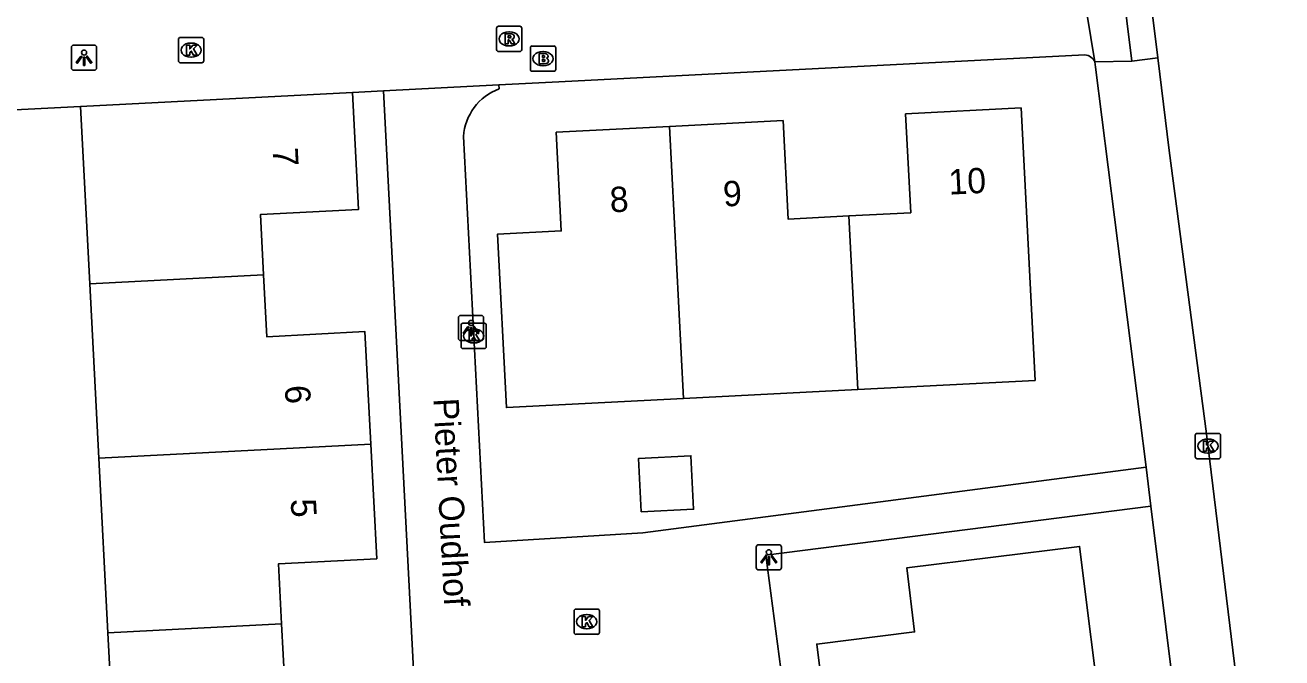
# Model space of a CAD drawing. Extents: x 158087 to 159494, y 382905 to 383981.
# Drawn here: x 158950.15 to 158999.9, y 383407.17 to 383432.2 of the extents above; entities that cross this region are included whole.
import ezdxf

# ---------------------------------------------------------------- set-up
doc = ezdxf.new("R2010")
doc.units = 0
for name, color, linetype in [('IMGEO_Brandkraan', 7, 'Continuous'), ('IMGEO_Kolk', 7, 'Continuous'), ('IMGEO_Lichtpunt', 7, 'Continuous'), ('IMGEO_Openbare_ruimte_label', 7, 'Continuous'), ('IMGEO_Pand', 7, 'Continuous'), ('IMGEO_Pand_nummerreeks', 7, 'Continuous'), ('IMGEO_Rijbaan_lokaal_open', 7, 'Continuous'), ('IMGEO_Rioolput', 7, 'Continuous'), ('IMGEO_Voetpad_open', 7, 'Continuous')]:
    doc.layers.add(name, color=color, linetype=linetype)

msp = doc.modelspace()

# ---------------------------------------------------------------- linework, layer by layer
at = {"layer": 'IMGEO_Brandkraan'}
for p, q in [((158970.151, 383430.451), (158970.151, 383431.303)), ((158970.226, 383431.377), (158971.078, 383431.377)), ((158970.639, 383431.157), (158970.664, 383431.157)), ((158971.152, 383431.303), (158971.152, 383430.451)), ((158971.078, 383430.377), (158970.226, 383430.377)), ((158970.662, 383430.597), (158970.637, 383430.597))]:
    msp.add_line(p, q, dxfattribs=at)
for points in [[(158970.151, 383430.451), (158970.151, 383431.303)], [(158970.226, 383431.377), (158971.078, 383431.377)], [(158971.152, 383431.303), (158971.152, 383430.451)], [(158970.499, 383431.077), (158970.499, 383430.677), (158970.712, 383430.677)], [(158970.73, 383431.077), (158970.499, 383431.077)], [(158970.678, 383430.996), (158970.624, 383430.996), (158970.624, 383430.92)], [(158970.624, 383430.92), (158970.677, 383430.92)], [(158970.686, 383430.844), (158970.624, 383430.844), (158970.624, 383430.763)], [(158970.624, 383430.763), (158970.686, 383430.763)], [(158971.078, 383430.377), (158970.226, 383430.377)]]:
    msp.add_lwpolyline(points, dxfattribs=at)
for centre, radius, start, end in [((158970.228, 383431.301), 0.0765, 91.552, 178.448), ((158970.228, 383431.301), 0.0765, 91.552, 178.448), ((158971.076, 383431.301), 0.0765, 1.552, 88.448), ((158971.076, 383431.301), 0.0765, 1.552, 88.448), ((158970.679, 383430.958), 0.0379, 267.8285, 90.9355), ((158970.687, 383430.803), 0.0404, 269.8759, 90.5077), ((158970.718, 383430.928), 0.251, 268.6676, 293.5347), ((158970.734, 383430.932), 0.145, 59.4692, 91.5367), ((158970.759, 383430.979), 0.0922, 285.5137, 58.1501), ((158970.764, 383430.787), 0.105, 301.3115, 78.989), ((158970.228, 383430.453), 0.0765, 181.552, 268.448), ((158970.228, 383430.453), 0.0765, 181.552, 268.448), ((158971.076, 383430.453), 0.0765, 271.552, 358.448), ((158971.076, 383430.453), 0.0765, 271.552, 358.448)]:
    msp.add_arc(centre, radius, start, end, dxfattribs=at)
for centre, major_axis, ratio, start_param, end_param in [((158970.638, 383430.877), (-0.387, 0.002), 0.722429, 4.712389, 7.853982), ((158970.663, 383430.877), (-0.39, 0.002), 0.717154, 1.570796, 4.712389)]:
    msp.add_ellipse(centre, major_axis=major_axis, ratio=ratio, start_param=start_param, end_param=end_param, dxfattribs=at)
at = {"layer": 'IMGEO_Kolk'}
for p, q in [((158956.221, 383430.789), (158956.221, 383431.641)), ((158956.296, 383431.715), (158957.148, 383431.715)), ((158957.222, 383431.641), (158957.222, 383430.789)), ((158956.709, 383431.495), (158956.734, 383431.495)), ((158957.148, 383430.715), (158956.296, 383430.715)), ((158956.732, 383430.935), (158956.707, 383430.935)), ((158967.405, 383419.482), (158967.405, 383420.334)), ((158967.48, 383420.408), (158968.332, 383420.408)), ((158967.893, 383420.188), (158967.918, 383420.188)), ((158968.406, 383420.334), (158968.406, 383419.482)), ((158968.332, 383419.408), (158967.48, 383419.408)), ((158967.916, 383419.628), (158967.891, 383419.628)), ((158996.469, 383415.122), (158996.469, 383415.974)), ((158996.544, 383416.048), (158997.396, 383416.048)), ((158996.957, 383415.828), (158996.982, 383415.828)), ((158997.47, 383415.974), (158997.47, 383415.122)), ((158996.98, 383415.268), (158996.955, 383415.268)), ((158997.396, 383415.048), (158996.544, 383415.048)), ((158971.882, 383408.174), (158971.882, 383409.026)), ((158971.957, 383409.1), (158972.809, 383409.1)), ((158972.37, 383408.88), (158972.395, 383408.88)), ((158972.883, 383409.026), (158972.883, 383408.174)), ((158972.393, 383408.32), (158972.368, 383408.32)), ((158972.809, 383408.1), (158971.957, 383408.1))]:
    msp.add_line(p, q, dxfattribs=at)
for points in [[(158956.221, 383430.789), (158956.221, 383431.641)], [(158956.296, 383431.715), (158957.148, 383431.715)], [(158957.222, 383431.641), (158957.222, 383430.789)], [(158956.542, 383431.415), (158956.665, 383431.415), (158956.665, 383431.264), (158956.795, 383431.415), (158956.959, 383431.415), (158956.813, 383431.264), (158956.966, 383431.015), (158956.814, 383431.015), (158956.729, 383431.179), (158956.665, 383431.112), (158956.665, 383431.015), (158956.542, 383431.015), (158956.542, 383431.415)], [(158957.148, 383430.715), (158956.296, 383430.715)], [(158967.405, 383419.482), (158967.405, 383420.334)], [(158967.48, 383420.408), (158968.332, 383420.408)], [(158968.406, 383420.334), (158968.406, 383419.482)], [(158967.726, 383420.108), (158967.849, 383420.108), (158967.849, 383419.957), (158967.979, 383420.108), (158968.143, 383420.108), (158967.997, 383419.957), (158968.15, 383419.708), (158967.998, 383419.708), (158967.913, 383419.872), (158967.849, 383419.805), (158967.849, 383419.708), (158967.726, 383419.708), (158967.726, 383420.108)], [(158968.332, 383419.408), (158967.48, 383419.408)], [(158996.469, 383415.122), (158996.469, 383415.974)], [(158996.544, 383416.048), (158997.396, 383416.048)], [(158996.79, 383415.748), (158996.913, 383415.748), (158996.913, 383415.597), (158997.043, 383415.748), (158997.207, 383415.748), (158997.061, 383415.597), (158997.214, 383415.348), (158997.062, 383415.348), (158996.977, 383415.512), (158996.913, 383415.445), (158996.913, 383415.348), (158996.79, 383415.348), (158996.79, 383415.748)], [(158997.47, 383415.974), (158997.47, 383415.122)], [(158997.396, 383415.048), (158996.544, 383415.048)], [(158971.882, 383408.174), (158971.882, 383409.026)], [(158971.957, 383409.1), (158972.809, 383409.1)], [(158972.203, 383408.8), (158972.326, 383408.8), (158972.326, 383408.649), (158972.456, 383408.8), (158972.62, 383408.8), (158972.474, 383408.649), (158972.627, 383408.4), (158972.475, 383408.4), (158972.39, 383408.564), (158972.326, 383408.497), (158972.326, 383408.4), (158972.203, 383408.4), (158972.203, 383408.8)], [(158972.883, 383409.026), (158972.883, 383408.174)], [(158972.809, 383408.1), (158971.957, 383408.1)]]:
    msp.add_lwpolyline(points, dxfattribs=at)
for centre, start, end in [((158956.298, 383431.639), 91.552, 178.448), ((158956.298, 383431.639), 91.552, 178.448), ((158957.146, 383431.639), 1.552, 88.448), ((158957.146, 383431.639), 1.552, 88.448), ((158956.298, 383430.791), 181.552, 268.448), ((158956.298, 383430.791), 181.552, 268.448), ((158957.146, 383430.791), 271.552, 358.448), ((158957.146, 383430.791), 271.552, 358.448), ((158967.482, 383420.332), 91.552, 178.448), ((158967.482, 383420.332), 91.552, 178.448), ((158968.33, 383420.332), 1.552, 88.448), ((158968.33, 383420.332), 1.552, 88.448), ((158967.482, 383419.484), 181.552, 268.448), ((158967.482, 383419.484), 181.552, 268.448), ((158968.33, 383419.484), 271.552, 358.448), ((158968.33, 383419.484), 271.552, 358.448), ((158996.546, 383415.972), 91.552, 178.448), ((158996.546, 383415.972), 91.552, 178.448), ((158997.394, 383415.972), 1.552, 88.448), ((158997.394, 383415.972), 1.552, 88.448), ((158996.546, 383415.124), 181.552, 268.448), ((158996.546, 383415.124), 181.552, 268.448), ((158997.394, 383415.124), 271.552, 358.448), ((158997.394, 383415.124), 271.552, 358.448), ((158971.959, 383409.024), 91.552, 178.448), ((158971.959, 383409.024), 91.552, 178.448), ((158972.807, 383409.024), 1.552, 88.448), ((158972.807, 383409.024), 1.552, 88.448), ((158971.959, 383408.176), 181.552, 268.448), ((158971.959, 383408.176), 181.552, 268.448), ((158972.807, 383408.176), 271.552, 358.448), ((158972.807, 383408.176), 271.552, 358.448)]:
    msp.add_arc(centre, 0.0765, start, end, dxfattribs=at)
for centre, major_axis, ratio, start_param, end_param in [((158956.708, 383431.215), (-0.387, 0.002), 0.722429, 4.712389, 7.853982), ((158956.733, 383431.215), (-0.39, 0.002), 0.717154, 1.570796, 4.712389), ((158967.892, 383419.908), (-0.387, 0.002), 0.722429, 4.712389, 7.853982), ((158967.917, 383419.908), (-0.39, 0.002), 0.717154, 1.570796, 4.712389), ((158996.956, 383415.548), (-0.387, 0.002), 0.722429, 4.712389, 7.853982), ((158996.981, 383415.548), (-0.39, 0.002), 0.717154, 1.570796, 4.712389), ((158972.369, 383408.6), (-0.387, 0.002), 0.722429, 4.712389, 7.853982), ((158972.394, 383408.6), (-0.39, 0.002), 0.717154, 1.570796, 4.712389)]:
    msp.add_ellipse(centre, major_axis=major_axis, ratio=ratio, start_param=start_param, end_param=end_param, dxfattribs=at)
at = {"layer": 'IMGEO_Lichtpunt'}
for p, q in [((158951.985, 383431.317), (158951.985, 383430.51)), ((158951.985, 383431.317), (158951.985, 383430.51)), ((158952.887, 383431.412), (158952.079, 383431.412)), ((158952.887, 383431.412), (158952.079, 383431.412)), ((158952.981, 383430.51), (158952.981, 383431.317)), ((158952.981, 383430.51), (158952.981, 383431.317)), ((158952.079, 383430.416), (158952.887, 383430.416)), ((158952.079, 383430.416), (158952.887, 383430.416)), ((158968.205, 383420.716), (158967.397, 383420.716)), ((158968.205, 383420.716), (158967.397, 383420.716)), ((158967.303, 383420.621), (158967.303, 383419.814)), ((158967.303, 383420.621), (158967.303, 383419.814)), ((158968.299, 383419.814), (158968.299, 383420.621)), ((158968.299, 383419.814), (158968.299, 383420.621)), ((158967.397, 383419.72), (158968.205, 383419.72)), ((158967.397, 383419.72), (158968.205, 383419.72)), ((158979.09, 383411.552), (158979.09, 383410.745)), ((158979.09, 383411.552), (158979.09, 383410.745)), ((158979.992, 383411.647), (158979.184, 383411.647)), ((158979.992, 383411.647), (158979.184, 383411.647)), ((158980.086, 383410.745), (158980.086, 383411.552)), ((158980.086, 383410.745), (158980.086, 383411.552)), ((158979.184, 383410.651), (158979.992, 383410.651)), ((158979.184, 383410.651), (158979.992, 383410.651))]:
    msp.add_line(p, q, dxfattribs=at)
for points in [[(158952.359, 383430.981), (158952.398, 383430.953), (158952.21, 383430.691), (158952.172, 383430.718), (158952.359, 383430.981)], [(158952.461, 383430.933), (158952.508, 383430.933), (158952.508, 383430.611), (158952.461, 383430.611), (158952.461, 383430.933)], [(158952.571, 383430.953), (158952.609, 383430.98), (158952.796, 383430.718), (158952.757, 383430.69), (158952.571, 383430.953)], [(158967.677, 383420.285), (158967.716, 383420.257), (158967.528, 383419.995), (158967.49, 383420.022), (158967.677, 383420.285)], [(158967.779, 383420.237), (158967.826, 383420.237), (158967.826, 383419.915), (158967.779, 383419.915), (158967.779, 383420.237)], [(158967.889, 383420.257), (158967.927, 383420.284), (158968.114, 383420.022), (158968.075, 383419.994), (158967.889, 383420.257)], [(158979.464, 383411.216), (158979.503, 383411.188), (158979.315, 383410.926), (158979.277, 383410.953), (158979.464, 383411.216)], [(158979.676, 383411.188), (158979.714, 383411.215), (158979.901, 383410.953), (158979.862, 383410.925), (158979.676, 383411.188)], [(158979.566, 383411.168), (158979.613, 383411.168), (158979.613, 383410.846), (158979.566, 383410.846), (158979.566, 383411.168)]]:
    msp.add_lwpolyline(points, dxfattribs=at)
for centre in [(158952.484, 383431.115), (158967.802, 383420.419), (158979.589, 383411.35)]:
    msp.add_circle(centre, 0.0994, dxfattribs=at)
for centre, start, end in [((158952.079, 383431.317), 90, 180), ((158952.079, 383431.317), 90, 180), ((158952.887, 383431.317), 0, 90), ((158952.887, 383431.317), 0, 90), ((158952.079, 383430.51), 180, 270), ((158952.079, 383430.51), 180, 270), ((158952.887, 383430.51), 270, 0), ((158952.887, 383430.51), 270, 360), ((158967.397, 383420.621), 90, 180), ((158967.397, 383420.621), 90, 180), ((158968.205, 383420.621), 0, 90), ((158968.205, 383420.621), 0, 90), ((158967.397, 383419.814), 180, 270), ((158967.397, 383419.814), 180, 270), ((158968.205, 383419.814), 270, 0), ((158968.205, 383419.814), 270, 360), ((158979.184, 383411.552), 90, 180), ((158979.184, 383411.552), 90, 180), ((158979.992, 383411.552), 0, 90), ((158979.992, 383411.552), 0, 90), ((158979.184, 383410.745), 180, 270), ((158979.184, 383410.745), 180, 270), ((158979.992, 383410.745), 270, 0), ((158979.992, 383410.745), 270, 360)]:
    msp.add_arc(centre, 0.0946, start, end, dxfattribs=at)
at = {"layer": 'IMGEO_Pand'}
for points in [[(158963.112, 383429.543), (158952.348, 383428.984)], [(158963.112, 383429.543), (158963.352, 383424.911), (158959.461, 383424.709), (158959.585, 383422.322)], [(158952.713, 383421.965), (158952.348, 383428.984)], [(158982.757, 383424.655), (158985.204, 383424.781), (158985.003, 383428.689), (158989.572, 383428.925), (158990.126, 383418.147), (158983.11, 383417.786)], [(158976.214, 383417.431), (158969.199, 383417.07), (158968.846, 383423.927), (158971.375, 383424.058), (158971.173, 383427.967), (158975.662, 383428.198)], [(158975.662, 383428.198), (158980.151, 383428.429), (158980.352, 383424.531), (158982.757, 383424.655)], [(158975.662, 383428.198), (158976.214, 383417.431)], [(158983.11, 383417.786), (158982.757, 383424.655)], [(158952.713, 383421.965), (158959.585, 383422.322)], [(158959.585, 383422.322), (158959.712, 383419.877), (158963.601, 383420.079), (158963.833, 383415.623)], [(158953.071, 383415.064), (158952.713, 383421.965)], [(158983.11, 383417.786), (158976.214, 383417.431)], [(158963.833, 383415.623), (158953.071, 383415.064)], [(158963.833, 383415.623), (158964.068, 383411.091), (158960.176, 383410.889), (158960.299, 383408.52)], [(158953.43, 383408.163), (158953.071, 383415.064)], [(158974.541, 383412.945), (158976.61, 383413.052), (158976.502, 383415.166), (158974.432, 383415.059), (158974.541, 383412.945)], [(158984.099, 383397.746), (158983.767, 383400.41), (158982.417, 383400.242), (158981.488, 383407.716), (158985.36, 383408.197), (158985.046, 383410.725), (158991.888, 383411.576), (158992.791, 383404.323), (158992.225, 383404.252), (158993.764, 383391.878), (158987.826, 383391.14), (158988.051, 383389.336), (158979.843, 383388.315), (158979.918, 383387.709), (158972.612, 383386.8), (158971.766, 383393.597), (158974.268, 383393.908), (158973.785, 383397.79), (158981.243, 383398.718), (158981.405, 383397.411), (158984.099, 383397.746)], [(158960.299, 383408.52), (158953.43, 383408.163)], [(158960.299, 383408.52), (158960.425, 383406.084), (158964.318, 383406.286), (158964.55, 383401.821)], [(158953.788, 383401.262), (158953.43, 383408.163)]]:
    msp.add_lwpolyline(points, dxfattribs=at)
at = {"layer": 'IMGEO_Rijbaan_lokaal_open'}
for points in [[(158991.705, 383435.579), (158992.49, 383430.746)], [(158994.396, 383435.704), (158994.986, 383430.91)], [(158992.1, 383431.026), (158971.281, 383429.957), (158968.899, 383429.835)], [(158999.897, 383391.621), (158999.83, 383392.141), (158999.184, 383397.4), (158996.911, 383416.035), (158995.437, 383427.246), (158994.986, 383430.91)], [(158964.337, 383429.607), (158963.112, 383429.543)], [(158968.899, 383429.835), (158964.337, 383429.607)], [(158952.348, 383428.984), (158942.233, 383428.468)]]:
    msp.add_lwpolyline(points, dxfattribs=at)
msp.add_arc((158992.062, 383430.562), 0.466, 23.3066, 85.3405, dxfattribs=at)
at = {"layer": 'IMGEO_Rioolput'}
for p, q in [((158968.884, 383432.159), (158969.736, 383432.159)), ((158968.809, 383431.233), (158968.809, 383432.085)), ((158969.297, 383431.939), (158969.322, 383431.939)), ((158969.81, 383432.085), (158969.81, 383431.233)), ((158969.736, 383431.159), (158968.884, 383431.159)), ((158969.32, 383431.379), (158969.295, 383431.379))]:
    msp.add_line(p, q, dxfattribs=at)
for points in [[(158968.884, 383432.159), (158969.736, 383432.159)], [(158968.809, 383431.233), (158968.809, 383432.085)], [(158969.398, 383431.857), (158969.146, 383431.859), (158969.146, 383431.459)], [(158969.146, 383431.459), (158969.27, 383431.459), (158969.27, 383431.621), (158969.281, 383431.621)], [(158969.324, 383431.778), (158969.27, 383431.778), (158969.27, 383431.697)], [(158969.27, 383431.697), (158969.322, 383431.697)], [(158969.81, 383432.085), (158969.81, 383431.233)], [(158969.736, 383431.159), (158968.884, 383431.159)], [(158969.328, 383431.592), (158969.399, 383431.459), (158969.539, 383431.459), (158969.474, 383431.585)]]:
    msp.add_lwpolyline(points, dxfattribs=at)
for centre, radius, start, end in [((158968.886, 383432.083), 0.0765, 91.552, 178.448), ((158968.886, 383432.083), 0.0765, 91.552, 178.448), ((158969.734, 383432.083), 0.0765, 1.552, 88.448), ((158969.734, 383432.083), 0.0765, 1.552, 88.448), ((158969.28, 383431.568), 0.0533, 26.0293, 88.6989), ((158969.306, 383431.886), 0.19, 274.7715, 282.9687), ((158969.33, 383431.682), 0.0964, 77.0061, 93.1865), ((158969.344, 383431.739), 0.0378, 276.6634, 79.6772), ((158969.397, 383431.747), 0.109, 350.3612, 89.416), ((158969.395, 383431.747), 0.112, 277.5842, 350.9817), ((158969.379, 383431.532), 0.108, 29.5134, 73.7905), ((158968.886, 383431.235), 0.0765, 181.552, 268.448), ((158968.886, 383431.235), 0.0765, 181.552, 268.448), ((158969.734, 383431.235), 0.0765, 271.552, 358.448), ((158969.734, 383431.235), 0.0765, 271.552, 358.448)]:
    msp.add_arc(centre, radius, start, end, dxfattribs=at)
for centre, major_axis, ratio, start_param, end_param in [((158969.296, 383431.659), (-0.387, 0.002), 0.722429, 4.712389, 7.853982), ((158969.321, 383431.659), (-0.39, 0.002), 0.717154, 1.570796, 4.712389)]:
    msp.add_ellipse(centre, major_axis=major_axis, ratio=ratio, start_param=start_param, end_param=end_param, dxfattribs=at)
at = {"layer": 'IMGEO_Voetpad_open'}
for points in [[(158993.954, 383430.783), (158993.364, 383435.577), (158994.396, 383435.704)], [(158992.49, 383430.746), (158993.954, 383430.783)], [(158994.522, 383414.712), (158992.523, 383430.544), (158992.49, 383430.746)], [(158994.986, 383430.91), (158993.954, 383430.783)], [(158966.914, 383379.966), (158964.337, 383429.607)], [(158968.899, 383429.835), (158968.911, 383429.677)], [(158967.499, 383427.795), (158968.328, 383411.735), (158974.597, 383412.11), (158994.522, 383414.712)], [(158994.714, 383413.173), (158994.522, 383414.712)], [(158971.036, 383383.766), (158970.166, 383398.901), (158980.926, 383400.21), (158979.466, 383411.235), (158994.714, 383413.173)], [(158997.711, 383389.09), (158994.714, 383413.173)]]:
    msp.add_lwpolyline(points, dxfattribs=at)
msp.add_arc((158969.66, 383427.644), 2.167, 110.2337, 176.007, dxfattribs=at)

# ---------------------------------------------------------------- texts
at = {"layer": 'IMGEO_Openbare_ruimte_label'}
msp.add_text('Pieter Oudhof', height=1, rotation=272.9797, dxfattribs=at).set_placement((158966.309, 383417.426))
at = {"layer": 'IMGEO_Pand_nummerreeks'}
for s, rotation, p in [('7', 272.966, (158959.942, 383427.332)), ('10', 2.9568, (158986.725, 383425.494)), ('8', 2.9458, (158973.316, 383424.792)), ('9', 2.9458, (158977.801, 383425.023)), ('6', 272.9743, (158960.428, 383417.937)), ('5', 272.9743, (158960.661, 383413.443))]:
    msp.add_text(s, height=1, rotation=rotation, dxfattribs=at).set_placement(p)

doc.saveas('drawing.dxf')
